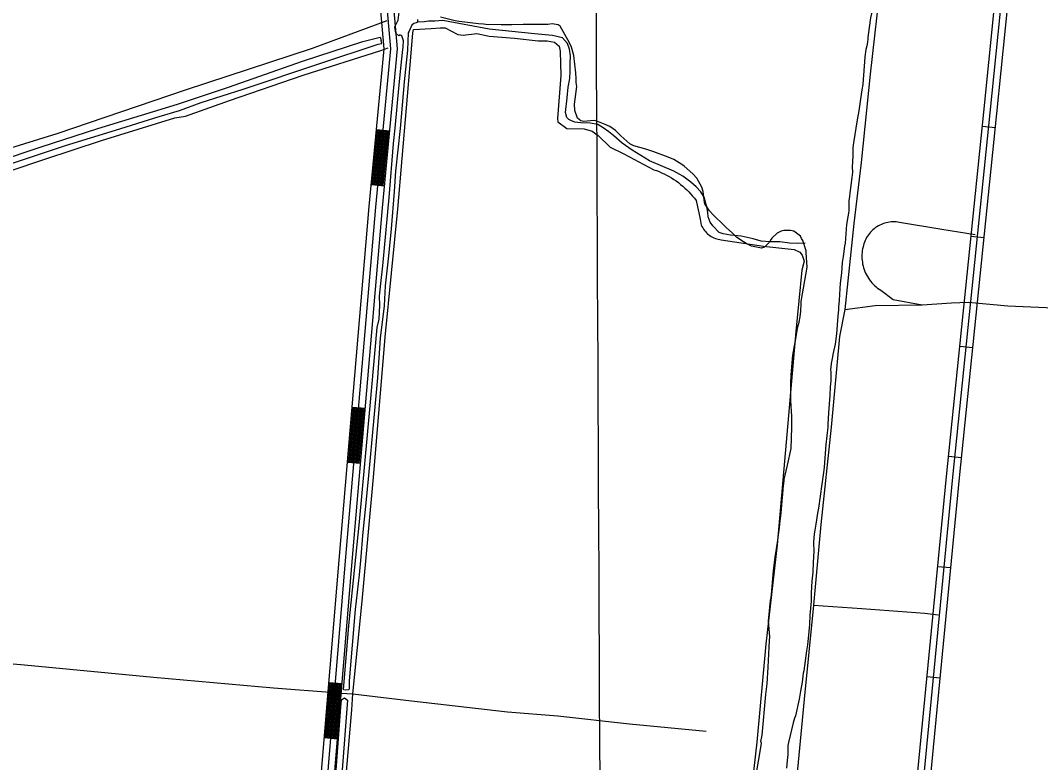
# Model space of a CAD drawing. Extents: x 3445503 to 3483459, y 540493 to 566012.
# Drawn here: x 3453549 to 3455857, y 559495 to 561173 of the extents above; entities that cross this region are included whole.
import ezdxf

# ---------------------------------------------------------------- set-up
doc = ezdxf.new("R2010")
doc.units = 0
for name, color, linetype in [('V-DTCH-CNTR', 7, 'Continuous'), ('V-GRID-MAJR', 7, 'Continuous'), ('V-ROAD-CNTR', 7, 'Continuous'), ('V-SITE-VEGE', 7, 'Continuous'), ('V-TOPO-SHOR', 7, 'Continuous')]:
    doc.layers.add(name, color=color, linetype=linetype)

msp = doc.modelspace()

# ---------------------------------------------------------------- linework, layer by layer
at = {"layer": 'V-DTCH-CNTR'}
for points in [[(3454377.686, 561171.684), (3454208.958, 561109.368), (3453922.094, 561015.076), (3453631.844, 560916.602), (3453296.8540000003, 560812.682), (3453290.643, 560813.284), (3453289.965, 560911.861), (3453300.0100000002, 561082.283), (3453306.973, 561276.102), (3453321.117, 561449.338), (3453342.91, 561667.491), (3453360.852, 561815.272)], [(3455496.232, 561271.809), (3455471.021, 561051.54), (3455451.0470000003, 560851.336), (3455434.34, 560713.9130000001), (3455413.6010000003, 560519.212), (3455402.034, 560458.384), (3455382.818, 560253.365), (3455359.676, 560033.125), (3455342.9, 559850.89), (3455321.72, 559638.261), (3455299.505, 559400.797)], [(3454215.032, 558642.822), (3454216.4760000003, 558667.601), (3454232.483, 558863.384), (3454257.2970000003, 559124.477), (3454280.4620000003, 559404.269), (3454299.049, 559613.957), (3454300.835, 559649.914), (3454322.198, 559859.6410000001), (3454348.705, 560148.495), (3454374.248, 560456.754), (3454402.825, 560746.329), (3454432.048, 561089.314), (3454436.826, 561144.858), (3454438.506, 561151.97)], [(3454438.506, 561151.97), (3454478.489, 561154.596), (3454498.473, 561156.253), (3454509.52, 561155.714), (3454538.7060000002, 561140.942), (3454550.4620000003, 561139.033), (3454581.4560000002, 561142.912), (3454609.137, 561137.087), (3454666.471, 561132.363), (3454720.366, 561126.901), (3454740.381, 561126.487), (3454756.984, 561123.27), (3454767.455, 561114.4450000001), (3454769.68, 561103.435), (3454771.824, 561048.268), (3454764.205, 560950.873), (3454765, 560943.295), (3454785.216, 560928.3960000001), (3454824.558, 560927.563), (3454842.5700000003, 560922.291), (3454855.81, 560912.8150000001), (3454883.088, 560886.285), (3454913.66, 560870.839), (3454981.772, 560835.214), (3454987.744, 560833.127), (3454993.643, 560830.848), (3454999.463, 560828.3740000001), (3455005.202, 560825.712), (3455010.85, 560822.863), (3455016.4, 560819.832), (3455021.85, 560816.6190000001), (3455027.191, 560813.231), (3455032.417, 560809.67), (3455037.525, 560805.938), (3455042.508, 560802.0430000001), (3455047.362, 560797.988), (3455052.078, 560793.773), (3455056.656, 560789.409), (3455061.0870000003, 560784.895), (3455065.3680000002, 560780.242), (3455069.494, 560775.4500000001), (3455073.463, 560770.524), (3455077.267, 560765.4720000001), (3455080.5700000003, 560751.617), (3455083.64, 560737.707), (3455086.4760000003, 560723.75), (3455089.079, 560709.748), (3455090.607, 560706.653), (3455092.319, 560703.657), (3455094.2060000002, 560700.767), (3455096.264, 560697.998), (3455098.484, 560695.356), (3455100.858, 560692.852), (3455103.377, 560690.4940000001), (3455106.035, 560688.2930000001), (3455108.818, 560686.253), (3455111.718, 560684.385), (3455114.727, 560682.696), (3455117.8310000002, 560681.186), (3455121.018, 560679.8690000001), (3455124.281, 560678.743), (3455127.6040000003, 560677.8150000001), (3455130.977, 560677.09), (3455134.389, 560676.566), (3455229.808, 560662.0210000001), (3455299.598, 560654.71), (3455312.1010000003, 560648.672), (3455317.714, 560641.85), (3455322.035, 560628.801), (3455316.805, 560608.03), (3455302.862, 560469.151), (3455280.801, 560219.071), (3455260.561, 559986.957), (3455235.387, 559762.365), (3455214.9930000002, 559541.29), (3455196.507, 559381.6460000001)], [(3453246.811, 560735.583), (3453444.384, 560805.887), (3453604.275, 560859.121), (3453732.605, 560901.576), (3453898.741, 560952.137), (3453922.8170000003, 560955.917), (3454022.282, 560991.768), (3454188.322, 561049.2220000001), (3454364.038, 561104.743), (3454381.194, 561110.4940000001)], [(3455708.27, 560688.238), (3455632.9590000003, 560700.29), (3455537.6, 560716.203), (3455533.842, 560716.795), (3455530.059, 560717.184), (3455526.2600000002, 560717.372), (3455522.455, 560717.354), (3455518.6580000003, 560717.137), (3455514.877, 560716.713), (3455511.125, 560716.09), (3455507.41, 560715.267), (3455503.7460000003, 560714.245), (3455500.142, 560713.033), (3455496.607, 560711.626), (3455493.1520000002, 560710.034), (3455489.787, 560708.259), (3455486.523, 560706.307), (3455483.367, 560704.183), (3455480.327, 560701.894), (3455477.415, 560699.446), (3455474.64, 560696.845), (3455472.006, 560694.101), (3455469.522, 560691.2170000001), (3455467.198, 560688.209), (3455465.035, 560685.078), (3455463.042, 560681.836), (3455461.228, 560678.493), (3455459.593, 560675.059), (3455458.145, 560671.54), (3455456.886, 560667.9500000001), (3455455.821, 560664.299), (3455454.953, 560660.594), (3455454.039, 560656.344), (3455453.3310000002, 560652.056), (3455452.829, 560647.738), (3455452.534, 560643.403), (3455452.448, 560639.057), (3455452.569, 560634.711), (3455452.896, 560630.375), (3455453.433, 560626.062), (3455454.176, 560621.78), (3455455.123, 560617.537), (3455456.272, 560613.344), (3455457.617, 560609.211), (3455459.163, 560605.148), (3455460.9, 560601.165), (3455462.825, 560597.267), (3455464.937, 560593.466), (3455467.224, 560589.772), (3455469.688, 560586.192), (3455472.322, 560582.733), (3455475.117, 560579.403), (3455478.068, 560576.212), (3455481.169, 560573.165), (3455484.411, 560570.2710000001), (3455487.79, 560567.535), (3455491.294, 560564.964), (3455494.919, 560562.564), (3455523.477, 560541.588), (3455588.56, 560529.9130000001)], [(3455413.6010000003, 560519.212), (3455482.412, 560528.4400000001), (3455588.56, 560529.9130000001), (3455655.372, 560534.285), (3455693.072, 560535.725), (3455782.811, 560527.318), (3455886.286, 560522.5480000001)], [(3454259.396, 559652.789), (3454121.3710000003, 559663.283), (3453850.103, 559687.0970000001), (3453558.103, 559714.76), (3453250.248, 559742.203), (3453173.606, 559750.79), (3453132.183, 559755.042), (3452918.845, 559777.59), (3452624.7090000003, 559810.049), (3452349.978, 559835.194), (3452093.98, 559851.638), (3452084.321, 559852.193)], [(3455342.9, 559850.89), (3455452.6180000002, 559843.4500000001), (3455594.7800000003, 559833.011), (3455625.092, 559828.495)], [(3454259.396, 559652.789), (3454300.835, 559649.914), (3454421.0870000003, 559635.711), (3454651.217, 559609.234), (3454764.4960000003, 559600.457), (3454926.8880000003, 559582.699), (3455100.309, 559565.784)]]:
    msp.add_lwpolyline(points, dxfattribs=at)
at = {"layer": 'V-GRID-MAJR'}
msp.add_spline([(3454925.2, 545912.109), (3454896.117, 551971.152), (3454867.026, 558032.129), (3454837.934, 564093.122), (3454837.9250000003, 564095.039)], degree=3, dxfattribs=at)
at = {"layer": 'V-ROAD-CNTR'}
for p, q in [((3454354.5462529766, 560926.1141214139), (3454384.4151932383, 560923.3131270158)), ((3455724.6105128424, 560933.4671067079), (3455754.453453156, 560930.4081128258)), ((3454342.876276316, 560801.660370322), (3454372.7452165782, 560798.8593759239)), ((3455699.118563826, 560684.7706041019), (3455728.9625041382, 560681.71161022)), ((3455673.6276148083, 560436.074101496), (3455703.47155512, 560433.0151076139)), ((3454299.421363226, 560298.725376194), (3454329.311303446, 560296.16738131)), ((3455648.1366657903, 560187.3775988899), (3455677.979606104, 560184.318605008)), ((3454288.7603845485, 560174.1816252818), (3454318.651324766, 560171.6226304)), ((3455623.7797145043, 559938.4830966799), (3455653.6406547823, 559935.5931024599)), ((3454246.82946841, 559675.905621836), (3454276.727408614, 559673.4246267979)), ((3455599.690762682, 559689.647594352), (3455629.550702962, 559686.756600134)), ((3454236.4914890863, 559551.3348709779), (3454266.388429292, 559548.852875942))]:
    msp.add_line(p, q, dxfattribs=at)
for points in [[(3454338.2092856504, 560751.8784698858), (3454371.6762187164, 561108.7937560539), (3454363.587234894, 561202.819568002), (3454406.02415002, 561634.5557045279), (3454422.880116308, 561850.350272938), (3454426.6971086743, 561920.510132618)], [(3454353.1432557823, 560750.4784726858), (3454386.7361885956, 561108.7357561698), (3454378.6502047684, 561202.7275681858), (3454420.9671201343, 561633.2377071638), (3454437.8480863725, 561849.3582749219), (3454441.6750787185, 561919.695134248)], [(3454368.077225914, 560749.0784754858), (3454401.796158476, 561108.6777562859), (3454393.713174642, 561202.6355683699), (3454435.910090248, 561631.9197098), (3454452.816056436, 561848.366276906), (3454456.6530487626, 561918.8801358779)], [(3455047.0988678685, 553927.968117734), (3455135.749690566, 554904.925163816), (3455206.29754947, 555659.9606537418), (3455298.359365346, 556592.0237896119), (3455380.5322010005, 557438.1430973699), (3455453.5150550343, 558224.02152561), (3455550.362861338, 559180.1076134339), (3455643.4306752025, 560141.4676907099), (3455727.898506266, 560965.5510425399), (3455796.208369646, 561639.505694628), (3455796.99136808, 561744.8274839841)], [(3455060.9598401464, 553914.737144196), (3455150.686660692, 554903.5491665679), (3455221.2285196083, 555658.5256566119), (3455313.288335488, 556590.561792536), (3455395.465171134, 557436.7251002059), (3455468.4450251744, 558222.5725285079), (3455565.2898314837, 559178.6286163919), (3455658.35664535, 560139.9806936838), (3455742.8214764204, 560964.0300455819), (3455811.202339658, 561638.6916962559), (3455811.9913380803, 561744.7154842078)], [(3455077.603806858, 553932.173109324), (3455165.6236308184, 554902.1731693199), (3455236.159489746, 555657.090659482), (3455328.21730563, 556589.09979546), (3455410.3981412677, 557435.3071030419), (3455483.374995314, 558221.1235314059), (3455580.21680163, 559177.14961935), (3455673.282615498, 560138.4936966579), (3455757.7444465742, 560962.5090486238), (3455826.19630967, 561637.8776978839), (3455826.9913080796, 561744.603484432)], [(3454345.863270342, 560801.380370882), (3454357.5332470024, 560925.834121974)], [(3454348.850264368, 560801.1003714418), (3454360.5202410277, 560925.5541225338)], [(3454351.8372583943, 560800.8203720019), (3454363.507235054, 560925.2741230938)], [(3454354.8242524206, 560800.5403725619), (3454366.49422908, 560924.9941236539)], [(3454357.8112464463, 560800.260373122), (3454369.4812231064, 560924.7141242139)], [(3454360.798240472, 560799.980373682), (3454372.468217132, 560924.434124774)], [(3454363.7852344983, 560799.7003742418), (3454375.455211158, 560924.154125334)], [(3454366.772228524, 560799.4203748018), (3454378.442205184, 560923.8741258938)], [(3454369.7592225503, 560799.1403753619), (3454381.4291992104, 560923.5941264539)], [(3453743.644474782, 553710.7585521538), (3453750.921460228, 553770.2894330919), (3453808.499345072, 554409.5721545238), (3453866.132229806, 555090.178793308), (3453924.504113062, 555746.1494813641), (3453960.7000406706, 556128.6927162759), (3453989.8629823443, 556466.47504071), (3454026.7399085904, 556906.913159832), (3454095.7767705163, 557647.2336791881), (3454174.12461382, 558513.6359463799), (3454238.341485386, 559210.903551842), (3454299.650362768, 559949.636074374), (3454368.0882258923, 560749.1994752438)], [(3453976.6750087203, 556668.5226366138), (3453996.855968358, 556909.5571545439), (3454065.902830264, 557649.9776736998), (3454144.248673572, 558516.361940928), (3454208.4555451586, 559213.5195466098), (3454269.756422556, 559952.156069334), (3454338.1982856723, 560751.7574701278)], [(3454011.7979384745, 556908.2351571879), (3454080.8398003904, 557648.6056764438), (3454159.186643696, 558514.9989436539), (3454223.3985152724, 559212.2115492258), (3454284.703392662, 559950.8960718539), (3454353.1432557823, 560750.4784726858)], [(3454291.7493785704, 560173.9246257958), (3454302.40935725, 560298.4693767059)], [(3454294.7383725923, 560173.6696263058), (3454305.398351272, 560298.2143772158)], [(3454297.7273666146, 560173.413626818), (3454308.387345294, 560297.958377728)], [(3454300.716360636, 560173.1576273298), (3454311.3763393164, 560297.7023782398)], [(3454303.7053546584, 560172.901627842), (3454314.365333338, 560297.446378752)], [(3454306.6943486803, 560172.6456283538), (3454317.35432736, 560297.1903792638)], [(3454309.6833427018, 560172.389628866), (3454320.343321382, 560296.934379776)], [(3454312.672336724, 560172.1336293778), (3454323.332315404, 560296.678380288)], [(3454315.661330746, 560171.8786298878), (3454326.3213094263, 560296.4233807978)], [(3454239.480483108, 559551.085871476), (3454249.81946243, 559675.6576223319)], [(3454242.470477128, 559550.836871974), (3454252.80945645, 559675.40862283)], [(3454245.460471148, 559550.58887247), (3454255.79945047, 559675.1606233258)], [(3454248.44946517, 559550.3408729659), (3454258.7884444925, 559674.912623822)], [(3454251.4394591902, 559550.092873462), (3454261.778438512, 559674.6646243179)], [(3454254.42945321, 559549.8448739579), (3454264.7684325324, 559674.416624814)], [(3454257.4184472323, 559549.5968744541), (3454267.757426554, 559674.16862531)], [(3454260.4084412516, 559549.34887495), (3454270.747420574, 559673.9206258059)], [(3454263.3984352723, 559549.099875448), (3454273.7374145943, 559673.6716263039)]]:
    msp.add_lwpolyline(points, dxfattribs=at)
at = {"layer": 'V-SITE-VEGE'}
for points in [[(3455505.751, 561452.529), (3455506.024, 561432.763), (3455503.486, 561393.632), (3455497.504, 561349.623), (3455491.579, 561301.218), (3455489.961, 561291.093), (3455488.325, 561282.285), (3455486.443, 561259.417), (3455485.271, 561248.857), (3455482.859, 561232.569), (3455476.309, 561197.776), (3455475.076, 561191.609), (3455472.176, 561178.83), (3455466.561, 561140.096), (3455466.217, 561133.061)], [(3455243.259, 560671.38), (3455232.437, 560659.809), (3455225.4390000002, 560657.518), (3455202.528, 560662.474), (3455195.008, 560666.324), (3455191.025, 560668.464), (3455184.381, 560672.327), (3455169.75, 560682.231), (3455159.0640000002, 560692.626), (3455146.17, 560703.87), (3455144.396, 560705.162), (3455140.826, 560709.068), (3455116.338, 560732.892), (3455107.862, 560742.4400000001), (3455097.548, 560757.6730000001), (3455096.626, 560760.735), (3455093.202, 560786.167), (3455090.4390000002, 560795.352), (3455078.731, 560816.279), (3455069.8140000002, 560825.8200000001), (3455050.679, 560843.566), (3455044.923, 560847.003), (3455027.197, 560858.181), (3455013.9420000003, 560863.708), (3454982.149, 560875.5700000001), (3454977.302, 560876.822), (3454963.613, 560881.905), (3454936.274, 560889.437), (3454927.869, 560893.713), (3454906.977, 560911.437), (3454899.404, 560919.24), (3454894.9450000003, 560924.012), (3454882.08, 560933.06), (3454871.4790000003, 560937.305), (3454852.9250000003, 560944.958), (3454849.838, 560945.794), (3454846.756, 560946.191), (3454822.6180000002, 560944.541), (3454816.89, 560945.78), (3454809.339, 560951.8250000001), (3454803.39, 560969.3150000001), (3454802.757, 560983.365), (3454807.484, 561022.965), (3454806.472, 561032.617), (3454805.913, 561041.395), (3454805.737, 561054.131), (3454800.807, 561093.16), (3454795.278, 561111.973), (3454791.186, 561122.02), (3454770.017, 561159.947), (3454765.582, 561162.96), (3454751.938, 561164.971), (3454741.853, 561163.513), (3454712.4220000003, 561163.5480000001), (3454701.434, 561163.836), (3454686.502, 561163.63), (3454660.595, 561162.835), (3454636.877, 561162.507), (3454602.161, 561163.3470000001), (3454596.441, 561164.15), (3454585.448, 561164.877), (3454541.444, 561170.421), (3454532.642, 561171.6190000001), (3454499.579, 561179.948)], [(3455466.217, 561133.061), (3455465.807, 561130.86), (3455465.0330000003, 561123.382), (3455463.39, 561115.012), (3455461.31, 561106.638), (3455458.897, 561090.35), (3455458.17, 561079.358), (3455455.649, 561038.91), (3455454.486, 561027.911), (3455452.452, 561016.022), (3455445.6380000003, 560968.486), (3455441.964, 560948.227), (3455433.453, 560896.278), (3455432.298, 560884.399), (3455432.107, 560866.385), (3455430.7, 560840.887), (3455430.858, 560829.468), (3455429.703, 560817.591), (3455426.15, 560788.551), (3455425.343, 560783.267), (3455424.159, 560773.586), (3455422.955, 560765.224), (3455422.697, 560752.041), (3455422.8200000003, 560743.257), (3455422.029, 560736.656), (3455420.389, 560728.2880000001), (3455417.544, 560711.556), (3455414.609, 560669.345), (3455413.3880000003, 560662.3), (3455409.755, 560638.9670000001), (3455408.18, 560625.765), (3455406.311, 560602.019), (3455405.518, 560595.858), (3455403.556, 560578.698), (3455402.847, 560566.39), (3455401.0270000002, 560539.129), (3455399.894, 560525.495), (3455399.552, 560518.462), (3455397.9960000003, 560503.944), (3455395.0300000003, 560463.928), (3455391.8370000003, 560440.602), (3455386.881, 560417.691), (3455385.636, 560412.403), (3455383.207, 560397.434), (3455382.443, 560389.076), (3455381.642, 560383.354), (3455382.161, 560377.65), (3455382.433, 560357.887), (3455380.862, 560344.247), (3455379.812, 560324.904), (3455377.2800000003, 560285.332), (3455375.429, 560260.267), (3455375.0870000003, 560253.234), (3455371.239, 560213.6460000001), (3455367.102, 560163.071), (3455366.325, 560155.594), (3455363.903, 560140.185), (3455361.93, 560123.903), (3455354.322, 560070.206), (3455351.844, 560058.75), (3455348.235, 560033.662), (3455345.786, 560020.01), (3455344.586, 560011.65), (3455343.083, 559993.175), (3455342.679, 559990.537), (3455343.806, 559972.539), (3455342.399, 559947.042), (3455341.383, 559925.063), (3455339.466, 559904.833), (3455337.625, 559878.888), (3455337.447, 559859.996), (3455334.366, 559828.323), (3455333.779, 559807.231), (3455331.139, 559775.5650000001), (3455329.582, 559761.047), (3455327.1350000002, 559747.395), (3455321.163, 559702.507), (3455319.924, 559696.778), (3455317.126, 559676.534), (3455313.8910000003, 559656.281), (3455310.6240000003, 559638.226), (3455301.9220000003, 559600.328), (3455300.236, 559595.032), (3455297.308, 559584.4500000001), (3455286.492, 559540.372), (3455285.2660000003, 559533.7660000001), (3455285.11, 559513.118), (3455283.5330000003, 559499.916), (3455281.585, 559481.88)], [(3455214.073, 559471.726), (3455223.0130000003, 559524.564), (3455225.015, 559538.6460000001), (3455224.0840000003, 559542.588), (3455226.525, 559556.679), (3455234.924, 559648.605), (3455238.106, 559672.811), (3455240.66, 559710.625), (3455243.347, 559770.8420000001), (3455244.115, 559778.762), (3455241.424, 559814.745), (3455246.061, 559860.934), (3455247.275, 559868.419), (3455248.393, 559882.931), (3455252.592, 559929.1140000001), (3455256.571, 559959.039), (3455261.39, 559992.053), (3455266.188, 560026.383), (3455268.5330000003, 560047.5), (3455269.701, 560058.498), (3455272.72, 560094.561), (3455273.946, 560101.1680000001), (3455274.6550000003, 560113.479), (3455276.5840000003, 560132.832), (3455276.555, 560135.03), (3455284.02, 560167.2000000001), (3455292.29, 560204.654), (3455294.273, 560252.12), (3455293.916, 560278.0380000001), (3455291.682, 560312.708), (3455291.539, 560323.2490000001), (3455291.571, 560352.683), (3455292.202, 560370.701), (3455295.2090000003, 560407.643), (3455296.413, 560416.007), (3455300.0810000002, 560436.704), (3455302.551, 560448.599), (3455307.826, 560480.3), (3455310.7630000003, 560490.444), (3455312.7970000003, 560502.332), (3455314.372, 560515.534), (3455315.015, 560532.671), (3455315.394, 560537.073), (3455328.378, 560615.003), (3455326.602, 560648.365), (3455326.119, 560651.435), (3455318.761, 560675.495), (3455316.065, 560679.849), (3455313.362, 560684.643), (3455298.707, 560696.303), (3455291.221, 560697.517), (3455275.845, 560697.746), (3455270.1580000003, 560695.909), (3455260.995, 560691.3910000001), (3455248.848, 560680.242), (3455247.122, 560678.022), (3455243.259, 560671.38)]]:
    msp.add_lwpolyline(points, dxfattribs=at)
at = {"layer": 'V-TOPO-SHOR'}
for points in [[(3454404.884, 561137.87), (3454398.502, 561143.834), (3454395.657, 561157.932), (3454403.477, 561173.183), (3454405.752, 561191.112), (3454404.318, 561211.7390000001), (3454411.534, 561287.095), (3454418.603, 561339.735), (3454431.307, 561482.622), (3454443.7260000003, 561629.404), (3454457.767, 561758.313), (3454461.615, 561828.3470000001), (3454462.09, 561843.725)], [(3454447.281, 561174.478), (3454447.363, 561168.514), (3454444.164, 561167.551), (3454438.911, 561165.872), (3454434.6040000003, 561162.143), (3454431.049, 561153.834), (3454428.366, 561148.7490000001), (3454426.359, 561144.591), (3454424.383, 561105.1), (3454417.335, 561034.106), (3454408.244, 560928.669), (3454397.193, 560832.151), (3454394.396, 560785.765), (3454387.5330000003, 560701.468), (3454381.723, 560640.814), (3454373.9450000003, 560573.0210000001), (3454371.819, 560527.7930000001), (3454363.1950000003, 560454.712), (3454356.8740000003, 560364.457), (3454344.122, 560225.24), (3454336.298, 560144.139), (3454330.048, 560082.105), (3454323.044, 560008.13), (3454318.886, 559960.348), (3454315.097, 559919.226), (3454306.092, 559840.634), (3454292.721, 559679.841), (3454292.977, 559661.4890000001), (3454292.088, 559659.412), (3454285.309, 559658.532), (3454279.929, 559659.245), (3454291.9080000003, 559804.644), (3454316.187, 560039.237), (3454340.312, 560301.36), (3454356.215, 560478.248), (3454360.534, 560497.581), (3454362.4, 560528.582), (3454361.4250000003, 560549.2170000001), (3454364.696, 560578.172), (3454368.505, 560617.686), (3454383.3370000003, 560772.533), (3454392.884, 560894.727), (3454396.538, 560928.964), (3454405.734, 561027.063), (3454410.399, 561071.179), (3454413.668, 561100.133), (3454414.866, 561112.9990000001), (3454415.593, 561126.776), (3454411.998, 561137.7390000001), (3454407.612, 561139.742), (3454404.884, 561137.87)], [(3455324.434, 560669.152), (3455307.863, 560668.231), (3455288.501, 560669.345), (3455267.038, 560672.503), (3455244.932, 560672.196), (3455224.87, 560673.99), (3455206.842, 560678.5750000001), (3455179.114, 560685.1), (3455154.896, 560687.529), (3455138.971, 560690.073), (3455129.941, 560693.401), (3455115.224, 560708.398), (3455108.892, 560716.602), (3455104.585, 560728.2880000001), (3455103.7600000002, 560737.951), (3455102.697, 560748.0700000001), (3455099.784, 560758.853), (3455096.151, 560771.702), (3455088.129, 560785.407), (3455077.838, 560796.782), (3455065.257, 560807.202), (3455047.1040000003, 560820.768), (3455027.144, 560831.778), (3454971.776, 560854.961), (3454932.981, 560879.066), (3454909.949, 560895.561), (3454891.296, 560912.115), (3454879.895, 560920.479), (3454866.865, 560929.971), (3454855.478, 560937.184), (3454838.165, 560940.1680000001), (3454816.964, 560941.024), (3454803.353, 560942.679), (3454794.09, 560946.236), (3454789.678, 560948.708), (3454785.236, 560953.482), (3454781.857, 560964.7220000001), (3454785.5470000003, 560997.477), (3454787.972, 561021.924), (3454791.616, 561041.552), (3454792.543, 561057.687), (3454792.7630000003, 561075.1950000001), (3454793.67, 561092.711), (3454790.928, 561107.873), (3454786.608, 561120.251), (3454775.6040000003, 561133.227), (3454752.495, 561138.894), (3454712.145, 561142.019), (3454609.4990000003, 561153.263), (3454504.6720000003, 561172.307), (3454486.72, 561171.367), (3454472.443, 561171.1680000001), (3454463.022, 561169.657), (3454447.363, 561168.514)], [(3453243.387, 560754.337), (3453249.521, 560756.254), (3453270.0300000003, 560763.045), (3453356.3850000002, 560791.895), (3453515.071, 560844.525), (3453651.0840000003, 560889.787), (3453763.929, 560924.429), (3453863.265, 560955.631), (3453908.623, 560969.272), (3453958.258, 560987.311), (3454053.273, 561017.368), (3454226.519, 561075.621), (3454358.2260000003, 561118.655), (3454366.3340000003, 561120.394), (3454365.1520000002, 561127.427)], [(3453494.349, 560852.911), (3453596.36, 560886.861), (3453724.294, 560928.216), (3453904.09, 560983.307), (3454020.136, 561021.787), (3454186.87, 561080.491), (3454323.982, 561124.689), (3454362.879, 561134.986), (3454365.1520000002, 561127.427)], [(3454275.61, 559636.854), (3454282.102, 559641.247), (3454288.752, 559635.656), (3454275.8680000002, 559468.76), (3454254.886, 559238.198), (3454235.182, 559015.253), (3454218.276, 558822.974), (3454205.0130000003, 558682.076), (3454196.793, 558681.437), (3454192.232, 558683.319), (3454211.518, 558895.185), (3454225.0300000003, 559033.304), (3454242.9990000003, 559232.046), (3454259.168, 559427.542), (3454273.771, 559620.019), (3454275.382, 559636.62)]]:
    msp.add_lwpolyline(points, dxfattribs=at)

doc.saveas('drawing.dxf')
